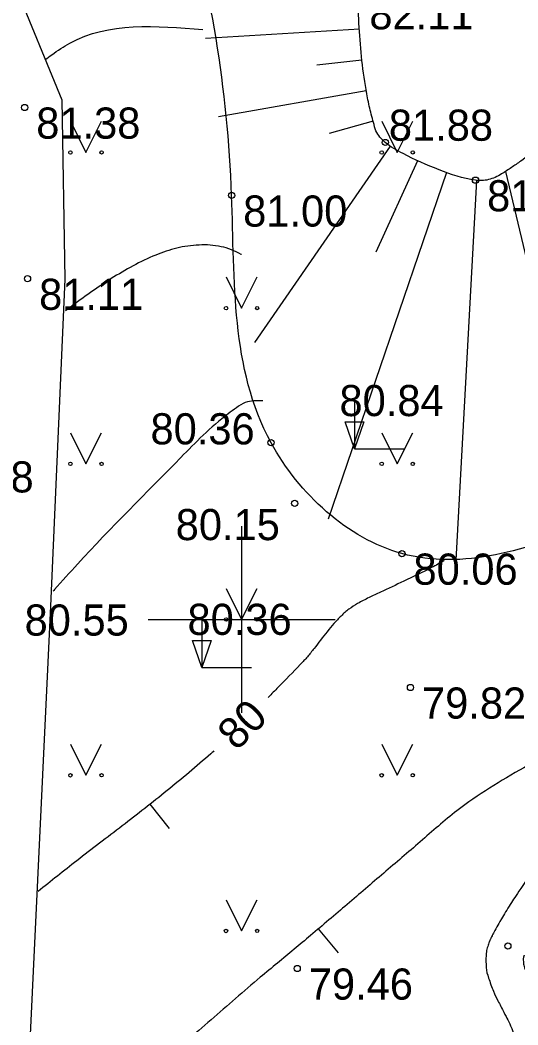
# Model space of a CAD drawing. Extents: x 576692 to 577659, y 273254 to 273799.
# Drawn here: x 577546.44 to 577554.44, y 273343.49 to 273359.62 of the extents above; entities that cross this region are included whole.
import ezdxf

# ---------------------------------------------------------------- set-up
doc = ezdxf.new("R2010")
doc.units = 0
for name, color, linetype in [('CKOM_ELEM_####_####_#', 7, 'Continuous'), ('DREN_VADP_####_####_#', 7, 'Continuous'), ('ELEK_ELEM_####_####_#', 7, 'Continuous'), ('ELEK_VADP_VSPR_####_#', 7, 'Continuous'), ('GAZE_ELEM_####_####_#', 7, 'Continuous'), ('GEOD_ELEM_####_TKST_#', 7, 'Continuous'), ('GEOD_SITP_####_TKST_#', 7, 'Continuous'), ('HIDT_REZV_####_TKST_#', 7, 'Continuous'), ('LKAN_ELEM_PAST_TKST_#', 7, 'Continuous'), ('RELJ_ELEM_####_####_#', 7, 'Continuous'), ('RELJ_HORZ_PAMT_####_#', 7, 'Continuous'), ('SAKT_ELEM_####_####_#', 7, 'Continuous')]:
    doc.layers.add(name, color=color, linetype=linetype)

msp = doc.modelspace()

# ---------------------------------------------------------------- linework, layer by layer
at = {"layer": 'CKOM_ELEM_####_####_#'}
for p, q in [((577550, 273351.5), (577550, 273350)), ((577548.5, 273350), (577550, 273350)), ((577550, 273350), (577550, 273348.5)), ((577550, 273350), (577551.5, 273350))]:
    msp.add_line(p, q, dxfattribs=at)
at = {"layer": 'DREN_VADP_####_####_#'}
for points in [[(577558.9462022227, 273351.88724992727), (577558.3745422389, 273351.27785661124), (577557.6599672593, 273350.5161149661), (577556.8739347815, 273349.6781991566), (577556.6595622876, 273349.44967666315), (577556.5523760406, 273349.33541541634), (577556.5152069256, 273349.29682475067), (577556.4365235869, 273349.2080081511), (577556.3991816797, 273349.16261006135), (577556.0783057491, 273348.745393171), (577555.9068790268, 273348.3260461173), (577555.6710331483, 273347.7250567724), (577555.5968148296, 273347.52983217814), (577555.4365878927, 273347.1602322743), (577555.351789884, 273346.99449309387), (577555.0503107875, 273346.4857732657), (577554.8057170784, 273346.15040524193), (577554.443272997, 273345.6230600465), (577554.3233580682, 273345.44320159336), (577554.1545090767, 273345.1625460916), (577554.101113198, 273345.0691408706), (577554.0354226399, 273344.9447934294), (577554.023111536, 273344.92152654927), (577554.0072031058, 273344.89000504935), (577554.0018410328, 273344.87956575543), (577553.9921316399, 273344.8581991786), (577553.988102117, 273344.8493581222), (577553.9762191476, 273344.82071856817), (577553.9690895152, 273344.80136441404), (577553.9377411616, 273344.70474196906), (577553.9259248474, 273344.6260658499), (577553.9216553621, 273344.3976510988), (577553.9572640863, 273344.2618412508), (577554.050138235, 273344.01060246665), (577554.1079755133, 273343.896055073), (577554.2210496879, 273343.67781917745), (577554.2753969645, 273343.57653173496), (577554.3392091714, 273343.436144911), (577554.3566467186, 273343.3924877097), (577554.3837522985, 273343.3131362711), (577554.3940309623, 273343.2745898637), (577554.4040816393, 273343.2154390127), (577554.4062950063, 273343.19095828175), (577554.404126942, 273343.1549786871), (577554.4023578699, 273343.1432029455), (577554.3973036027, 273343.12204155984), (577554.3956510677, 273343.116865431), (577554.3903736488, 273343.10321735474), (577554.3896070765, 273343.10139187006), (577554.3877365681, 273343.0970361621), (577554.3836262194, 273343.08751865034), (577554.3759496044, 273343.06979854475), (577554.3708352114, 273343.0580670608), (577554.3555838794, 273343.023082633), (577554.3453883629, 273342.99969535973), (577554.3145709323, 273342.92940461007), (577554.2938378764, 273342.882646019), (577554.1893808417, 273342.6492955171), (577554.103138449, 273342.46371138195), (577553.8361249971, 273341.91027305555), (577553.647067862, 273341.54573222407), (577553.2454765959, 273340.8256126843), (577553.0329731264, 273340.4700814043), (577552.5829620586, 273339.7679071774), (577552.3426761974, 273339.41753152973), (577551.632331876, 273338.37962156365), (577551.1557501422, 273337.7053768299), (577550.5398379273, 273336.8765813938), (577550.4156457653, 273336.71152200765), (577550.2275337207, 273336.46482820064), (577550.1645085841, 273336.3827238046), (577550.0694385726, 273336.2598287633), (577550.0375556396, 273336.2187645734), (577549.9739258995, 273336.1372033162), (577549.9466193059, 273336.10339541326), (577549.666921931, 273335.7751720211), (577549.3537235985, 273335.5124192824), (577548.7036250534, 273334.96116284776), (577548.3677849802, 273334.6737225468), (577548.0170794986, 273334.22903675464), (577547.950004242, 273334.13496721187), (577547.8583968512, 273333.98882600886), (577547.8276822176, 273333.9358491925), (577547.7747167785, 273333.83981594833), (577547.7489088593, 273333.79164544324), (577547.6697419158, 273333.64000671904), (577547.6185291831, 273333.53614604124), (577547.5693199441, 273333.43209443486)], [(577554.5395190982, 273344.6126112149), (577554.5363467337, 273344.6052282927), (577554.5348718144, 273344.600897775), (577554.5307860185, 273344.58793475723), (577554.5287718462, 273344.5800593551), (577554.5245568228, 273344.5558235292), (577554.5236477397, 273344.5396143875), (577554.5271209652, 273344.47838963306), (577554.5372603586, 273344.4286342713), (577554.6021747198, 273344.2393317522), (577554.6892563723, 273344.0806582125), (577554.8672719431, 273343.7340255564), (577554.962344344, 273343.54459170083), (577555.010569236, 273343.20849662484), (577555.0084786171, 273343.083666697), (577554.9664913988, 273342.93129812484), (577554.9569263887, 273342.90291919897), (577554.9402776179, 273342.86326446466), (577554.9366272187, 273342.8547068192), (577554.9333621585, 273342.8470755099), (577554.9318419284, 273342.8435791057), (577554.9257084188, 273342.8294472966), (577554.9215873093, 273342.8199908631), (577554.9008840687, 273342.7725051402), (577554.8843599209, 273342.73463641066), (577554.6011373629, 273342.0924386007), (577554.3065295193, 273341.49798240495), (577553.8200508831, 273340.623261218), (577553.6503806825, 273340.3344558), (577553.2953603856, 273339.7625374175), (577553.1069883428, 273339.4787883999), (577552.5458279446, 273338.64789952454), (577552.170954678, 273338.10481952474), (577551.406896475, 273337.03436475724), (577551.0177602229, 273336.50680494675), (577550.5898279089, 273335.95190904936), (577550.5645991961, 273335.91930262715), (577550.5139941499, 273335.85403289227), (577550.4902202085, 273335.8230642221), (577550.40766895, 273335.71830068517), (577550.3490318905, 273335.6494132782), (577550.1712716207, 273335.45292957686), (577550.0465387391, 273335.330931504), (577549.6650874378, 273334.9818491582), (577549.4012823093, 273334.7707412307), (577548.9168408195, 273334.3439091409), (577548.694834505, 273334.1292917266), (577548.4741770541, 273333.83574192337), (577548.432656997, 273333.77557298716), (577548.3752636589, 273333.68351890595), (577548.357670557, 273333.65363663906), (577548.3205083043, 273333.5874367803), (577548.3012932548, 273333.55198670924), (577548.2186798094, 273333.3969821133), (577548.157932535, 273333.2740917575), (577548.0992602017, 273333.14910318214)]]:
    msp.add_open_spline(points, degree=3, dxfattribs=at)
at = {"layer": 'ELEK_ELEM_####_####_#'}
msp.add_lwpolyline([(577543.6596614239, 273373.86640946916), (577542.4285411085, 273369.37432642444), (577542.8694328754, 273366.91649203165), (577543.9612618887, 273364.9098614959), (577545.5762341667, 273362.0738126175), (577547.1130157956, 273358.3445974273), (577547.1612235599, 273355.4636595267), (577546.9273719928, 273350.2145449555), (577546.5931366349, 273343.1125500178), (577545.181637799, 273339.1558593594), (577543.8777423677, 273335.44033432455)], dxfattribs=at)
at = {"layer": 'ELEK_VADP_VSPR_####_#'}
for centre in [(577498.4735460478, 273401.7268929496), (577500.9729999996, 273398.9500000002)]:
    msp.add_circle(centre, 50, dxfattribs=at)
at = {"layer": 'GAZE_ELEM_####_####_#'}
for p, q in [((577551.8907920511, 273359.4797691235), (577549.4204031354, 273359.32680881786)), ((577551.932054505, 273358.98152200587), (577551.208852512, 273358.90338552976)), ((577552.0024610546, 273358.4866113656), (577549.6294851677, 273358.0712639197)), ((577552.1128931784, 273357.99914660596), (577551.4038240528, 273357.80418062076)), ((577552.3863929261, 273357.60162634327), (577550.2071940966, 273354.4488056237)), ((577552.8266002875, 273357.3657035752), (577552.1563959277, 273355.8978668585)), ((577553.2899213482, 273357.17836216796), (577551.3886291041, 273351.6115232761)), ((577554.2395433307, 273357.19508969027), (577555.581, 273351.547)), ((577553.7730266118, 273357.051403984), (577553.4424479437, 273350.95437710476))]:
    msp.add_line(p, q, dxfattribs=at)
msp.add_spline([(577556.2742858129, 273359.30663844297), (577556.1240000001, 273359.082), (577555.7133453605, 273358.52715583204), (577555.2705876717, 273358.02773514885), (577554.767619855, 273357.5736809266), (577554.4847736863, 273357.36052341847), (577554.3339729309, 273357.2568620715), (577554.1763348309, 273357.1549361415), (577554.0728789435, 273357.0997706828), (577553.967014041, 273357.0630840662), (577553.8609758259, 273357.0470894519), (577553.757, 273357.054), (577553.1715931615, 273357.2206044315), (577552.5927043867, 273357.4802111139), (577552.3080000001, 273357.66), (577552.157468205, 273357.84745705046), (577552.1182721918, 273357.97953314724), (577552.0830075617, 273358.11171734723), (577552.0233003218, 273358.3764268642), (577551.9403690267, 273358.9073280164), (577551.8931202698, 273359.4404294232), (577551.866, 273359.9760000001), (577551.7827717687, 273362.00860237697), (577551.7673692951, 273363.0232676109), (577551.7753752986, 273363.53075030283), (577551.794, 273364.038), (577551.8415957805, 273364.6284502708), (577551.9111849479, 273365.2180951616), (577551.9847748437, 273365.80753286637), (577552.0443728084, 273366.3973615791), (577552.052, 273366.952), (577552.0156605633, 273367.1942738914), (577551.9544830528, 273367.4321114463), (577551.7748873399, 273367.8925108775), (577551.6520058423, 273368.14179926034), (577551.5237180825, 273368.3864284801), (577551.279, 273368.88), (577550.4887066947, 273370.6744689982), (577550.2370000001, 273371.247), (577549.3495181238, 273372.83140569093), (577548.4620000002, 273374.158)], degree=3, dxfattribs=at)
at = {"layer": 'GEOD_ELEM_####_TKST_#'}
msp.add_line((577548.8417855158, 273346.64494472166), (577548.5319536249, 273347.0373784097), dxfattribs=at)
for points in [[(577553.2553788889, 273350.9453878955), (577553.052, 273350.83400000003), (577552.603, 273350.614), (577552.2316225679, 273350.44053500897), (577552.0464669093, 273350.3522533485), (577551.9547879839, 273350.30577652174), (577551.8640000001, 273350.25700000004), (577551.7244817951, 273350.16589303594), (577551.6595560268, 273350.11339491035), (577551.5980567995, 273350.05646253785), (577551.48176001, 273349.93385494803), (577551.3737474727, 273349.8047925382), (577551.1643144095, 273349.53447626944), (577551.0568147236, 273349.40247774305), (577550.943, 273349.278), (577550.5881530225, 273348.9144435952), (577550.4265350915, 273348.74819393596)], [(577549.5554948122, 273347.889871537), (577549.503, 273347.843), (577548.8015168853, 273347.2523963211), (577548.0811700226, 273346.6855363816), (577547.3533444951, 273346.12782518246), (577546.7299304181, 273345.632521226)]]:
    msp.add_spline(points, degree=3, dxfattribs=at)
at = {"layer": 'GEOD_SITP_####_TKST_#'}
msp.add_line((577551.5550021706, 273344.65078098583), (577551.2332092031, 273345.03346791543), dxfattribs=at)
for points in [[(577546.8416083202, 273358.99063232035), (577546.9518433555, 273359.0690103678), (577547.2420000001, 273359.255), (577549.3794583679, 273359.4736468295)], [(577549.9970941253, 273355.85867515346), (577549.99, 273355.863), (577549.6702837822, 273355.9865065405), (577549.3160970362, 273356.0134652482), (577548.9565747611, 273355.9622264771), (577548.620851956, 273355.8511405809), (577548.2558932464, 273355.6785968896), (577547.906538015, 273355.4729383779), (577547.245, 273355.012), (577547.17072227, 273354.955273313)], [(577550.3421396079, 273353.50926958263), (577550.0594600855, 273353.4844824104), (577549.9183323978, 273353.40082405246), (577549.784, 273353.302), (577549.3822985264, 273352.95906283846), (577549.024, 273352.602), (577547.365, 273350.891), (577546.993, 273350.48000000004), (577546.9722331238, 273350.4567648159)], [(577555.8993927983, 273348.2925913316), (577555.2071860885, 273347.97902908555), (577554.5333327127, 273347.62051066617), (577553.4585119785, 273346.9294315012), (577552.8684828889, 273346.4305391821), (577552.2822322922, 273345.92805744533), (577551.696180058, 273345.4257032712), (577551.1067460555, 273344.92719364), (577550.5757784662, 273344.48346140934), (577550.3003700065, 273344.255713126), (577549.9020761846, 273343.9158329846), (577549.5083424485, 273343.5704356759), (577548.7045351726, 273342.89973827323), (577547.1980837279, 273341.755926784), (577545.6848972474, 273340.62128673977)]]:
    msp.add_spline(points, degree=3, dxfattribs=at)
at = {"layer": 'LKAN_ELEM_PAST_TKST_#'}
for p, q in [((577547.25, 273358), (577547.5, 273357.5)), ((577547.5, 273357.5), (577547.75, 273358)), ((577552.25, 273358), (577552.5, 273357.5)), ((577552.5, 273357.5), (577552.75, 273358)), ((577549.75, 273355.5), (577550, 273355)), ((577550, 273355), (577550.25, 273355.5)), ((577551.812, 273353.539), (577551.812, 273352.739)), ((577547.25, 273353), (577547.5, 273352.5)), ((577547.5, 273352.5), (577547.75, 273353)), ((577552.25, 273353), (577552.5, 273352.5)), ((577552.5, 273352.5), (577552.75, 273353)), ((577551.812, 273352.739), (577552.6120000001, 273352.739)), ((577549.75, 273350.5), (577550, 273350)), ((577550, 273350), (577550.25, 273350.5)), ((577549.36, 273350.028), (577549.36, 273349.228)), ((577549.36, 273349.228), (577550.16, 273349.228)), ((577547.25, 273348), (577547.5, 273347.5)), ((577547.5, 273347.5), (577547.75, 273348)), ((577552.25, 273348), (577552.5, 273347.5)), ((577552.5, 273347.5), (577552.75, 273348)), ((577549.75, 273345.5), (577550, 273345)), ((577550, 273345), (577550.25, 273345.5))]:
    msp.add_line(p, q, dxfattribs=at)
for centre, radius in [((577547.2497200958, 273357.49954969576), 0.02800000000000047), ((577547.7497200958, 273357.49954969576), 0.02630589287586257), ((577552.2497200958, 273357.49954969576), 0.02800000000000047), ((577552.7497200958, 273357.49954969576), 0.02630589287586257), ((577549.7497200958, 273354.99954969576), 0.02800000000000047), ((577550.2497200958, 273354.99954969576), 0.02630589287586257), ((577547.2497200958, 273352.49954969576), 0.02800000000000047), ((577547.7497200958, 273352.49954969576), 0.02630589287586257), ((577552.2497200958, 273352.49954969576), 0.02800000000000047), ((577552.7497200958, 273352.49954969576), 0.02630589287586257), ((577549.7497200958, 273349.99954969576), 0.02800000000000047), ((577550.2497200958, 273349.99954969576), 0.02630589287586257), ((577547.2497200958, 273347.49954969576), 0.02800000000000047), ((577547.7497200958, 273347.49954969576), 0.02630589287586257), ((577552.2497200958, 273347.49954969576), 0.02800000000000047), ((577552.7497200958, 273347.49954969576), 0.02630589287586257), ((577549.7497200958, 273344.99954969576), 0.02800000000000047), ((577550.2497200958, 273344.99954969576), 0.02630589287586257)]:
    msp.add_circle(centre, radius, dxfattribs=at)
at = {"layer": 'RELJ_ELEM_####_####_#'}
for points in [[(577551.662, 273353.1720126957), (577551.962, 273353.1720126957), (577551.812, 273352.739)], [(577549.2100000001, 273349.6610126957), (577549.51, 273349.6610126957), (577549.36, 273349.228)]]:
    msp.add_lwpolyline(points, close=True, dxfattribs=at)
for centre in [(577546.515, 273358.221), (577552.3080000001, 273357.66), (577553.757, 273357.054), (577549.839, 273356.809), (577546.561, 273355.472), (577550.473, 273352.838), (577550.853, 273351.865), (577552.5750000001, 273351.059), (577552.7120000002, 273348.909), (577554.277, 273344.759), (577550.893, 273344.397)]:
    msp.add_circle(centre, 0.05, dxfattribs=at)
at = {"layer": 'SAKT_ELEM_####_####_#'}
msp.add_spline([(577566.122, 273364.573), (577561.581, 273359.284), (577559.461, 273355.79500000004), (577557.79, 273353.035), (577555.581, 273351.547), (577552.5750000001, 273351.059), (577550.473, 273352.838), (577549.839, 273356.809), (577549.0090000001, 273361.77), (577547.351, 273367.038), (577547.5427405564, 273370.77863923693), (577548.1307088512, 273373.03361850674), (577548.4620000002, 273374.158)], degree=3, dxfattribs=at)

# ---------------------------------------------------------------- texts
at = {"layer": 'HIDT_REZV_####_TKST_#'}
for s, p in [(' 82.11', (577551.866, 273359.4760000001)), (' 81.38', (577546.515, 273357.721)), (' 81.88', (577552.1794368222, 273357.6873664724)), (' 81.84', (577553.757, 273356.554)), (' 81.00', (577549.839, 273356.309)), (' 81.11', (577546.561, 273354.972)), (' 80.84', (577551.386123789, 273353.26599332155)), (' 80.36', (577548.3507016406, 273352.8120451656)), (' 80.88', (577544.800766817, 273352.0402405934)), (' 80.15', (577548.7550958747, 273351.27445782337)), (' 80.06', (577552.5750000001, 273350.559)), (' 80.55', (577546.328, 273349.7420000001)), (' 80.36', (577548.9452980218, 273349.75305822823)), (' 79.82', (577552.7120000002, 273348.409)), (' 79.46', (577550.893, 273343.897))]:
    msp.add_text(s, height=0.5, dxfattribs=at).set_placement(p)
at = {"layer": 'RELJ_HORZ_PAMT_####_#'}
msp.add_text('80', height=0.5, rotation=44.94230713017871, dxfattribs=at).set_placement((577549.9193280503, 273347.8792147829))

doc.saveas('drawing.dxf')
